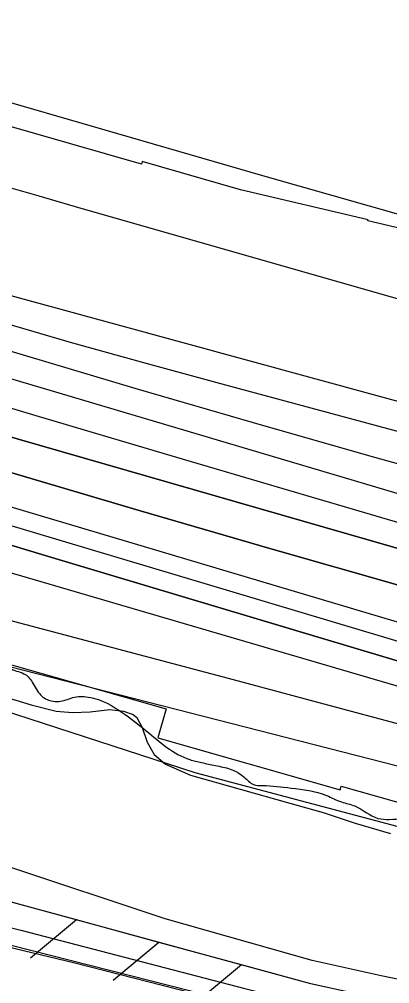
# Model space of a CAD drawing. Extents: x 3734862 to 3772949, y 391520 to 417239.
# Drawn here: x 3744681 to 3744984, y 404199 to 404988 of the extents above; entities that cross this region are included whole.
import ezdxf

# ---------------------------------------------------------------- set-up
doc = ezdxf.new("R2010")
doc.units = 0
for name, color, linetype in [('V-FLOD-BASE', 7, 'Continuous'), ('V-LEVE-TOET', 7, 'Continuous'), ('V-RIVR-EDGE', 7, 'Continuous'), ('V-RRAP-FSHR', 7, 'Continuous'), ('V-RRAP-RVMT', 7, 'Continuous'), ('V-SITE-VEGE', 7, 'Continuous'), ('V-SURV-LINE', 7, 'Continuous'), ('V-TOPO-DPTH', 7, 'Continuous'), ('V-TOPO-MAJR', 7, 'Continuous'), ('V-TOPO-MINR', 7, 'Continuous'), ('V-TOPO-WATR', 7, 'Continuous')]:
    doc.layers.add(name, color=color, linetype=linetype)

msp = doc.modelspace()

# ---------------------------------------------------------------- linework, layer by layer
at = {"layer": 'V-FLOD-BASE'}
msp.add_lwpolyline([(3743963.11, 404406.74), (3744124.34, 404367.87), (3744328.79, 404316.61), (3744485.36, 404276.32), (3744559.53, 404256.15), (3744726.65, 404215.91), (3744881.16, 404176.54), (3745053.43, 404134.46), (3745241.48, 404093.39), (3745401.01, 404058.25), (3745567.65, 404021.74)], dxfattribs=at)
at = {"layer": 'V-LEVE-TOET'}
msp.add_lwpolyline([(3743928.07, 404434.62), (3744115.49, 404387.95), (3744291.79, 404344.48), (3744488.67, 404292.25), (3744682.46, 404242.81), (3744865.78, 404195.18), (3745040.21, 404151.71), (3745183.74, 404121.15), (3745382.07, 404079.2), (3745553.66, 404042.72), (3745601.32, 404037.83), (3745630.75, 404037.05), (3745648.49, 404037.6)], dxfattribs=at)
at = {"layer": 'V-RIVR-EDGE'}
msp.add_spline([(3743293.35, 404868.11), (3743323.66, 404860.76), (3743346.3, 404858.28), (3743379.44, 404853.34), (3743405.31, 404846), (3743461.88, 404831.3), (3743501.07, 404815.03), (3743532.17, 404803.23), (3743554.39, 404794.68), (3743570.56, 404791), (3743591.99, 404789.33), (3743608.56, 404787.67), (3743623.11, 404785.21), (3743642.51, 404779.91), (3743665.54, 404773.38), (3743754.46, 404755.37), (3743775.88, 404750.46), (3743787.59, 404743.56), (3743806.56, 404731.79), (3743823.12, 404724.06), (3743854.64, 404713.47), (3743871.61, 404707.36), (3743894.23, 404697.6), (3743913.61, 404687.45), (3743935.83, 404677.69), (3743957.24, 404671.16), (3743969.37, 404670.32), (3743994.04, 404671.48), (3744006.98, 404671.04), (3744021.94, 404668.58), (3744046.99, 404661.24), (3744083.36, 404651.85), (3744107.2, 404645.32), (3744132.26, 404641.21), (3744163.79, 404636.28), (3744211.08, 404627.67), (3744243.41, 404620.72), (3744267.26, 404615), (3744300.8, 404605.61), (3744331.1, 404597.45), (3744358.58, 404587.68), (3744378.37, 404580.35), (3744415.54, 404566.11), (3744449.07, 404553.89), (3744477.36, 404545.33), (3744501.6, 404537.59), (3744520.19, 404531.48), (3744538.37, 404526.17), (3744566.65, 404515.19), (3744624.01, 404493.21), (3744650.26, 404478.59), (3744669.24, 404466), (3744673.66, 404457.5), (3744684.97, 404452.62), (3744691.83, 404445.73), (3744698.68, 404435.2), (3744707.56, 404430.32), (3744719.29, 404431.1), (3744724.96, 404433.11), (3744737.49, 404433.49), (3744745.98, 404431.44), (3744765.36, 404420.88), (3744785.14, 404405.87), (3744820.67, 404382.33), (3744830.37, 404379.88), (3744841.68, 404377.42), (3744853.81, 404374.56), (3744865.11, 404368.07), (3744872.78, 404361.98), (3744880.06, 404361.16), (3744903.51, 404359.08), (3744932.61, 404352.94), (3744944.72, 404347.65), (3744955.63, 404344.39), (3744974.61, 404334.23), (3744983.91, 404333.4), (3744995.24, 404333.78), (3745012.21, 404332.12), (3745022.32, 404329.67), (3745030.8, 404325.2), (3745039.29, 404324.77), (3745051.02, 404324.74), (3745074.87, 404324.68), (3745087.4, 404323.04), (3745109.63, 404318.13), (3745128.22, 404313.23), (3745160.16, 404309.51), (3745185.63, 404309.85), (3745207.88, 404311.01), (3745232.96, 404314.99), (3745247.11, 404315.77), (3745261.27, 404315.73), (3745274.6, 404312.46), (3745291.16, 404304.34), (3745304.09, 404298.64), (3745317.02, 404294.16), (3745333.59, 404292.91), (3745358.25, 404290.42), (3745387.76, 404284.69), (3745417.67, 404280.97), (3745454.05, 404273.2), (3745480.71, 404264.64), (3745507.78, 404255.28), (3745530.01, 404249.16), (3745550.22, 404245.47), (3745583.76, 404236.08), (3745619.72, 404227.91), (3745646, 404222.99), (3745654.89, 404220.94), (3745671.46, 404216.86), (3745683.58, 404211.98), (3745696.51, 404208.31), (3745719.14, 404203.4), (3745740.97, 404200.11), (3745764.41, 404195.2), (3745796.35, 404192.29), (3745832.72, 404185.73), (3745847.68, 404182.05), (3745861.81, 404175.95), (3745871.1, 404171.48), (3745887.67, 404168.21), (3745902.23, 404169.38), (3745918.02, 404175.41), (3745932.58, 404177.8), (3745945.93, 404177.77), (3745956.84, 404177.33), (3745971.79, 404172.85), (3746023.92, 404156.55), (3746042.51, 404154.07), (3746070.81, 404150.36), (3746091.43, 404149.91), (3746112.05, 404147.84), (3746132.67, 404145.36), (3746160.15, 404141.65), (3746177.13, 404139.18), (3746193.3, 404138.74), (3746209.48, 404138.3), (3746272.53, 404128.03), (3746296.38, 404124.33), (3746332.76, 404116.96), (3746353.37, 404112.87), (3746368.74, 404112.43), (3746375.61, 404112.41), (3746387.34, 404112.38), (3746403.1, 404109.91), (3746420.88, 404105.83), (3746440.27, 404098.1), (3746450.77, 404091.2), (3746455.2, 404083.91), (3746464.89, 404079.43), (3746485.5, 404070.89), (3746515.4, 404063.54), (3746551.78, 404056.57), (3746563.09, 404054.12), (3746573.59, 404048.43), (3746585.71, 404043.96), (3746610.37, 404041.06), (3746625.74, 404041.43), (3746635.85, 404041.41), (3746653.63, 404036.91), (3746669.39, 404034.45), (3746697.69, 404030.33), (3746728.81, 404025.4), (3746736.5, 404025.79), (3746744.18, 404026.58), (3746752.68, 404029.79), (3746761.58, 404030.98), (3746772.1, 404030.96), (3746781.8, 404028.91), (3746804.82, 404020.77), (3746855.35, 404010.53), (3746863.03, 404010.92), (3746880.43, 404015.73), (3746897.84, 404022.97), (3746904.71, 404024.16), (3746915.63, 404024.54), (3746934.62, 404019.23), (3746946.74, 404012.33), (3746956.03, 404007.86), (3746973, 404001.75), (3746991.59, 403997.66), (3746998.46, 403997.65), (3747003.31, 403997.23), (3747010.18, 403996), (3747017.85, 403989.91), (3747024.31, 403985.45), (3747029.97, 403985.44), (3747036.45, 403990.68), (3747040.91, 403992.28), (3747047.78, 403992.27), (3747054.65, 403992.25), (3747065.97, 403989.8), (3747084.96, 403984.9), (3747096.69, 403984.06), (3747106.39, 403984.03), (3747147.63, 403978.27), (3747177.54, 403976.58), (3747201.8, 403975.31), (3747217.98, 403974.46), (3747231.73, 403974.83), (3747241.83, 403974.8), (3747259.62, 403973.14), (3747333.59, 403961.64), (3747359.06, 403957.93), (3747384.94, 403958.27), (3747403.96, 403962.68), (3747410.83, 403962.66), (3747420.53, 403960.61), (3747433.46, 403957.75), (3747435.48, 403953.7), (3747437.08, 403948.85), (3747439.5, 403945.6), (3747444.35, 403943.17), (3747456.47, 403938.69), (3747480.31, 403932.56), (3747502.54, 403930.08), (3747511.84, 403928.04), (3747522.75, 403925.58), (3747535.68, 403923.13), (3747553.06, 403919.04), (3747578.52, 403912.51), (3747635.91, 403900.64), (3747669.86, 403893.28), (3747690.47, 403889.58), (3747709.47, 403885.9), (3747725.24, 403885.46), (3747740.61, 403885.82), (3747754.75, 403882.96), (3747766.87, 403879.29), (3747778.19, 403875.22), (3747787.48, 403872.77), (3747802.44, 403871.11), (3747819.02, 403870.67), (3747872.78, 403864.06), (3747906.34, 403860.34), (3747953.64, 403855.78), (3747986.38, 403851.65), (3748020.34, 403848.74), (3748057.53, 403842.58), (3748089.86, 403835.22), (3748115.32, 403831.92), (3748133.52, 403831.47), (3748147.26, 403829.42), (3748150.08, 403824.96), (3748152.48, 403814.44), (3748156.9, 403803.11), (3748167, 403798.23), (3748176.7, 403797.4), (3748186.41, 403796.97), (3748193.28, 403796.95), (3748205.02, 403803.39), (3748215.96, 403810.65), (3748222.84, 403813.86), (3748233.76, 403814.65), (3748239.83, 403814.23), (3748245.48, 403811.79), (3748251.14, 403808.94), (3748288.72, 403799.95), (3748317.02, 403796.24), (3748335.61, 403793.77), (3748353.8, 403792.11), (3748366.33, 403788.03), (3748379.26, 403782.34), (3748384.9, 403776.67), (3748389.75, 403775.04), (3748397.84, 403774.61), (3748406.33, 403775.8), (3748426.96, 403778.18), (3748460.52, 403776.07), (3748475.07, 403774.42), (3748491.24, 403772.76), (3748504.18, 403772.73), (3748524.81, 403773.09), (3748537.74, 403772.65), (3748551.89, 403768.97), (3748559.56, 403764.51), (3748568.45, 403761.25), (3748600.38, 403755.11), (3748608.87, 403755.89), (3748624.24, 403755.86), (3748646.47, 403752.97), (3748662.64, 403748.48), (3748676.78, 403746.83), (3748692.94, 403739.51), (3748706.28, 403735.84), (3748725.68, 403732.15), (3748751.14, 403728.45), (3748770.55, 403728), (3748784.3, 403727.96), (3748793.6, 403727.94), (3748809.76, 403723.05), (3748824.71, 403718.97), (3748846.54, 403713.66), (3748865.54, 403711.18), (3748886.16, 403709.92), (3748902.33, 403707.86), (3748920.11, 403704.58), (3748946.78, 403697.64), (3748987.19, 403686.22), (3749018.71, 403678.86), (3749042.97, 403675.56), (3749065.6, 403671.06), (3749091.48, 403670.59), (3749109.27, 403669.33), (3749133.12, 403666.04), (3749146.86, 403664.79), (3749158.98, 403660.32), (3749181.61, 403654.6), (3749198.59, 403651.32), (3749225.68, 403649.64), (3749243.87, 403646.76), (3749268.13, 403645.49), (3749289.15, 403643.41), (3749299.25, 403641.77), (3749316.63, 403635.66), (3749328.75, 403630.78), (3749349.76, 403625.47), (3749370.77, 403619.76), (3749386.94, 403617.29), (3749403.11, 403614.42), (3749420.08, 403610.74), (3749470.59, 403594.85), (3749501.3, 403585.06), (3749524.74, 403580.56), (3749548.19, 403578.88), (3749568, 403577.62), (3749600.74, 403572.28)], degree=3, dxfattribs=at)
at = {"layer": 'V-RRAP-FSHR'}
for p, q in [((3744727.89, 404251.11), (3744690.35, 404219.88)), ((3744795.43, 404232.71), (3744757.89, 404201.48)), ((3744862.96, 404214.3), (3744825.43, 404183.07))]:
    msp.add_line(p, q, dxfattribs=at)
for points in [[(3741468.97, 405553.07), (3741804.64, 405378.58), (3742229.12, 405209.73), (3742676.7, 405023.86), (3743148.5, 404867.63), (3744116.18, 404602.33), (3744824.73, 404371.64), (3745133.83, 404289.74), (3745755.59, 404164.01)], [(3749101.87, 403567.71), (3748754.49, 403631.07), (3748465.33, 403680.4), (3748152.18, 403726.24), (3747986.62, 403750.74), (3747615.43, 403803.64), (3746953.63, 403893.47), (3746599.45, 403951.75), (3746431.67, 403990.27), (3746318.35, 404004.02), (3746003.6, 404017.2), (3745787.49, 404039.53), (3745567.7, 404065.03), (3745268.62, 404122.36), (3744919.72, 404198.84), (3744483.72, 404317.65), (3744096.93, 404414.47)], [(3744727.89, 404251.11), (3744660.35, 404269.52)], [(3744795.43, 404232.71), (3744727.89, 404251.11)], [(3744862.96, 404214.3), (3744795.43, 404232.71)], [(3744930.64, 404196.44), (3744919.72, 404198.84), (3744862.96, 404214.3)]]:
    msp.add_lwpolyline(points, dxfattribs=at)
at = {"layer": 'V-RRAP-RVMT'}
for p, q in [((3744781.2, 404869.62), (3744659.57, 404904.32)), ((3744781.77, 404871.56), (3744781.2, 404869.62)), ((3744862.2, 404848.62), (3744781.77, 404871.56)), ((3744966.62, 404823.89), (3744862.2, 404848.62)), ((3744966.46, 404823.19), (3744966.62, 404823.89)), ((3745058.19, 404801.48), (3744966.46, 404823.19)), ((3744665.1, 404462.69), (3744801.27, 404423.93)), ((3744801.27, 404423.93), (3744794.56, 404400.05)), ((3744794.56, 404400.05), (3744943.62, 404357.51)), ((3744943.62, 404357.51), (3744944.53, 404360.68)), ((3744944.53, 404360.68), (3745082.1, 404321.38))]:
    msp.add_line(p, q, dxfattribs=at)
at = {"layer": 'V-SITE-VEGE'}
for p, q in [((3744672.04, 404432.95), (3744691.02, 404427.04)), ((3744691.02, 404427.04), (3744711.38, 404422.06)), ((3744711.38, 404422.06), (3744724.79, 404420.75)), ((3744724.79, 404420.75), (3744739.11, 404421.28)), ((3744739.11, 404421.28), (3744755.28, 404423.21)), ((3744755.28, 404423.21), (3744766.38, 404421.89)), ((3744766.38, 404421.89), (3744774.25, 404419.15)), ((3744774.25, 404419.15), (3744777.49, 404416.86)), ((3744777.49, 404416.86), (3744781.69, 404408.56)), ((3744781.69, 404408.56), (3744785.92, 404396.57)), ((3744785.92, 404396.57), (3744791.51, 404386.43)), ((3744791.51, 404386.43), (3744800.8, 404378.62)), ((3744800.8, 404378.62), (3744821.18, 404369.48)), ((3744821.18, 404369.48), (3744902.63, 404346.79)), ((3744902.63, 404346.79), (3744929.93, 404339.08)), ((3744929.93, 404339.08), (3744955.86, 404330.43)), ((3744955.86, 404330.43), (3744985.02, 404321.8)), ((3744800.52, 404251.99), (3744669.51, 404295.69)), ((3744920.85, 404217.95), (3744800.52, 404251.99)), ((3744977.3, 404205.3), (3744920.85, 404217.95)), ((3745154.02, 404169.24), (3744977.3, 404205.3))]:
    msp.add_line(p, q, dxfattribs=at)
at = {"layer": 'V-SURV-LINE'}
msp.add_lwpolyline([(3742637.96, 404748.22), (3744983.5, 404152.08)], dxfattribs=at)
at = {"layer": 'V-TOPO-DPTH'}
for points in [[(3745674.9, 404377.25), (3745604.37, 404392.72), (3745533.99, 404408.88), (3745463.72, 404425.51), (3745353.66, 404452.11), (3745338.52, 404455.88), (3745323.41, 404459.77), (3745308.36, 404463.86), (3745293.34, 404468.07), (3744607.14, 404665.41), (3744580.98, 404673), (3744554.85, 404680.68), (3744528.76, 404688.5), (3744502.69, 404696.4), (3744457.79, 404710.14), (3744454.2, 404711.24), (3744450.6, 404712.35), (3744447, 404713.46), (3744443.41, 404714.57), (3743837.16, 404902.91)], [(3745674.9, 404377.25), (3745604.37, 404392.72), (3745533.99, 404408.88), (3745463.72, 404425.51), (3745353.66, 404452.11), (3745338.52, 404455.88), (3745323.41, 404459.77), (3745308.36, 404463.86), (3745293.34, 404468.07), (3744607.14, 404665.41), (3744580.98, 404673), (3744554.85, 404680.68), (3744528.76, 404688.5), (3744502.69, 404696.4), (3744457.79, 404710.14), (3744454.2, 404711.24), (3744450.6, 404712.35), (3744447, 404713.46), (3744443.41, 404714.57), (3743837.16, 404902.91)], [(3745674.42, 404354.35), (3745580.48, 404375.44), (3745370.3, 404423.48), (3745343.09, 404429.88), (3745315.95, 404436.51), (3745288.89, 404443.48), (3745261.89, 404450.68), (3745100.85, 404494.74), (3744993.49, 404524.56), (3744886.29, 404554.93), (3744779.32, 404586.13), (3744672.52, 404617.88), (3744473.09, 404678.01), (3744456.8, 404682.92), (3744440.51, 404687.84), (3744424.23, 404692.77), (3744407.94, 404697.7), (3744151.04, 404775.53), (3744068.18, 404800.45)], [(3744068.18, 404800.45), (3744151.04, 404775.53), (3744407.94, 404697.7), (3744424.23, 404692.77), (3744440.51, 404687.84), (3744456.8, 404682.92), (3744473.09, 404678.01), (3744672.52, 404617.88), (3744779.32, 404586.13), (3744886.29, 404554.93), (3744993.49, 404524.56), (3745100.85, 404494.74), (3745261.89, 404450.68), (3745288.89, 404443.48), (3745315.95, 404436.51), (3745343.09, 404429.88), (3745370.3, 404423.48), (3745580.48, 404375.44), (3745674.42, 404354.35)], [(3744052.81, 404772.23), (3744115.74, 404754.17), (3744178.64, 404735.98), (3744241.48, 404717.6), (3744304.28, 404699.1), (3744393.46, 404672.68), (3744411.65, 404667.29), (3744429.83, 404661.89), (3744448.02, 404656.49), (3744466.2, 404651.07), (3745158.89, 404444.75), (3745183.26, 404437.66), (3745207.69, 404430.76), (3745232.21, 404424.18), (3745256.78, 404417.79), (3745281.43, 404411.71), (3745306.13, 404405.83), (3745330.89, 404400.26), (3745355.71, 404394.9), (3745823.14, 404296.94)], [(3744052.81, 404772.23), (3744115.74, 404754.17), (3744178.64, 404735.98), (3744241.48, 404717.6), (3744304.28, 404699.1), (3744393.46, 404672.68), (3744411.65, 404667.29), (3744429.83, 404661.89), (3744448.02, 404656.49), (3744466.2, 404651.07), (3745158.89, 404444.75), (3745183.26, 404437.66), (3745207.69, 404430.76), (3745232.21, 404424.18), (3745256.78, 404417.79), (3745281.43, 404411.71), (3745306.13, 404405.83), (3745330.89, 404400.26), (3745355.71, 404394.9), (3745823.14, 404296.94)], [(3745273.28, 404378.49), (3744755.99, 404533.27), (3744699.75, 404550.12), (3744643.53, 404567.01), (3744587.32, 404583.96), (3744531.12, 404600.94), (3744427.16, 404632.4), (3744422.95, 404633.67), (3744418.74, 404634.93), (3744414.53, 404636.19), (3744410.31, 404637.43), (3744390.03, 404643.39), (3744375.67, 404647.57), (3744361.28, 404651.7), (3744346.88, 404655.75), (3744332.46, 404659.74), (3744281.1, 404673.81), (3744240.97, 404684.7), (3744200.79, 404695.44), (3744160.57, 404705.98), (3744120.3, 404716.38), (3743912.07, 404769.58)], [(3745273.28, 404378.49), (3744755.99, 404533.27), (3744699.75, 404550.12), (3744643.53, 404567.01), (3744587.32, 404583.96), (3744531.12, 404600.94), (3744427.16, 404632.4), (3744422.95, 404633.67), (3744418.74, 404634.93), (3744414.53, 404636.19), (3744410.31, 404637.43), (3744390.03, 404643.39), (3744375.67, 404647.57), (3744361.28, 404651.7), (3744346.88, 404655.75), (3744332.46, 404659.74), (3744281.1, 404673.81), (3744240.97, 404684.7), (3744200.79, 404695.44), (3744160.57, 404705.98), (3744120.3, 404716.38), (3743912.07, 404769.58)], [(3744041.86, 404671.82), (3744100.07, 404654.07), (3744158.38, 404636.68), (3744216.85, 404619.83), (3744275.43, 404603.34), (3744334.6, 404586.98), (3744363.69, 404578.99), (3744392.79, 404571.06), (3744421.91, 404563.21), (3744451.06, 404555.43), (3744770.73, 404470.59), (3744856.2, 404447.85), (3744941.65, 404425.04), (3745027.07, 404402.12), (3745112.48, 404379.14), (3745221.69, 404349.68), (3745252.51, 404341.53), (3745283.39, 404333.58), (3745314.34, 404325.94), (3745345.34, 404318.5), (3745682.41, 404239.39)]]:
    msp.add_lwpolyline(points, dxfattribs=at)
at = {"layer": 'V-TOPO-MAJR'}
for points in [[(3744046.53, 405035.05), (3744456.13, 404914.76), (3744490.57, 404904.61), (3744524.99, 404894.42), (3744559.39, 404884.17), (3744593.78, 404873.88), (3744628.18, 404863.63), (3744662.61, 404853.47), (3744697.08, 404843.45), (3744731.58, 404833.52), (3745350.31, 404656.75), (3745366.69, 404652.23), (3745383.12, 404647.91), (3745399.62, 404643.89), (3745416.18, 404640.06), (3745512.87, 404618.61), (3745577.83, 404604.32), (3745642.82, 404590.16)], [(3743686.55, 404976.96), (3744287.51, 404787.61), (3744316.15, 404778.61), (3744344.81, 404769.66), (3744373.48, 404760.76), (3744402.17, 404751.89), (3744430.87, 404743.09), (3744459.59, 404734.34), (3744488.33, 404725.66), (3744517.09, 404717.03), (3744694.86, 404663.94), (3744800.48, 404632.54), (3744906.14, 404601.31), (3745011.89, 404570.36)]]:
    msp.add_lwpolyline(points, dxfattribs=at)
at = {"layer": 'V-TOPO-MINR'}
for points in [[(3744024.21, 405107.25), (3744111.83, 405082.05), (3744199.45, 405056.83), (3744287.05, 405031.58), (3744374.65, 405006.3), (3744496.69, 404971.07), (3744523.27, 404963.39), (3744549.85, 404955.72), (3744576.42, 404948.04), (3744602.99, 404940.36), (3744880.22, 404860.24), (3744967.36, 404835.26), (3745054.58, 404810.54), (3745141.91, 404786.21), (3745229.3, 404762.13), (3745342.69, 404731.16), (3745373.48, 404722.88), (3745404.31, 404714.76), (3745435.2, 404706.88), (3745466.14, 404699.16), (3745876.6, 404598.46)], [(3743710.15, 405063.08), (3744491.27, 404811.88), (3745349.95, 404577.37), (3745354.95, 404576.03), (3745359.95, 404574.73), (3745364.97, 404573.49), (3745369.99, 404572.28), (3745403.79, 404564.33), (3745425.76, 404559.35), (3745447.78, 404554.59), (3745469.87, 404550.18), (3745492, 404546), (3745556.75, 404534.29), (3745611.32, 404524.62), (3745665.94, 404515.19)], [(3743955.75, 404961.82), (3744466.08, 404800.08), (3744475.11, 404797.25), (3744484.14, 404794.44), (3744493.19, 404791.68), (3744502.24, 404788.95), (3744603.4, 404758.76), (3744663.1, 404741.19), (3744722.9, 404723.95), (3744782.84, 404707.19), (3744842.86, 404690.76), (3745321.49, 404561.78), (3745337.34, 404557.6), (3745353.22, 404553.55), (3745369.15, 404549.67), (3745385.1, 404545.92), (3745485.94, 404522.82), (3745552.39, 404507.89), (3745618.93, 404493.36), (3745685.6, 404479.42)], [(3744030.46, 404914.94), (3744114.84, 404888.53), (3744199.22, 404862.12), (3744438.74, 404787.16), (3744457.56, 404781.31), (3744476.4, 404775.51), (3744495.27, 404769.8), (3744514.16, 404764.14), (3744778.54, 404685.53), (3744872.63, 404658.02), (3744966.87, 404631.06), (3745061.35, 404604.94), (3745155.99, 404579.38), (3745289.33, 404544.01), (3745317.45, 404536.72), (3745345.63, 404529.66), (3745373.89, 404522.93), (3745402.21, 404516.42), (3745611.27, 404469.68), (3745704.24, 404449.16)], [(3743837.16, 404902.91), (3744443.41, 404714.57), (3744447, 404713.46), (3744450.6, 404712.35), (3744454.2, 404711.24), (3744457.79, 404710.14), (3744502.69, 404696.4), (3744528.76, 404688.5), (3744554.85, 404680.68), (3744580.98, 404673), (3744607.14, 404665.41), (3745293.34, 404468.07), (3745308.36, 404463.86), (3745323.41, 404459.77), (3745338.52, 404455.88), (3745353.66, 404452.11), (3745463.72, 404425.51), (3745533.99, 404408.88), (3745604.37, 404392.72), (3745674.9, 404377.25)], [(3744048.57, 404885.8), (3744118.46, 404863.91), (3744188.36, 404842.07), (3744258.29, 404820.31), (3744328.24, 404798.61), (3744409.77, 404773.37), (3744438.98, 404764.38), (3744468.21, 404755.46), (3744497.47, 404746.64), (3744526.75, 404737.89), (3745169.37, 404547.06), (3745197.13, 404538.97), (3745224.94, 404531.07), (3745252.83, 404523.45), (3745280.77, 404516.02), (3745308.79, 404508.91), (3745336.87, 404502.03), (3745365.03, 404495.49), (3745393.24, 404489.18), (3745892.66, 404380.8)], [(3743792.9, 404828.62), (3744194.42, 404715.2), (3744232.8, 404704.3), (3744271.15, 404693.31), (3744309.47, 404682.2), (3744347.77, 404671.01), (3744401.83, 404655.12), (3744413.07, 404651.8), (3744424.32, 404648.48), (3744435.56, 404645.14), (3744446.79, 404641.79), (3744982.64, 404481.7), (3745035.57, 404465.92)], [(3744068.18, 404800.45), (3744151.04, 404775.53), (3744407.94, 404697.7), (3744424.23, 404692.77), (3744440.51, 404687.84), (3744456.8, 404682.92), (3744473.09, 404678.01), (3744672.52, 404617.88), (3744779.32, 404586.13), (3744886.29, 404554.93), (3744993.49, 404524.56), (3745100.85, 404494.74), (3745261.89, 404450.68), (3745288.89, 404443.48), (3745315.95, 404436.51), (3745343.09, 404429.88), (3745370.3, 404423.48), (3745580.48, 404375.44), (3745674.42, 404354.35)], [(3743597.52, 404785.02), (3744377.85, 404534.14), (3745195.03, 404324.81), (3745208.25, 404321.45), (3745221.48, 404318.12), (3745234.73, 404314.85), (3745247.98, 404311.61), (3745261.25, 404308.42), (3745274.52, 404305.28), (3745287.81, 404302.19), (3745301.11, 404299.14), (3745976.79, 404145.77), (3745999.02, 404140.86), (3746021.29, 404136.1), (3746043.61, 404131.59), (3746065.96, 404127.24), (3746088.36, 404123.17), (3746110.79, 404119.31), (3746133.28, 404115.77), (3746155.8, 404112.43), (3746946.46, 404000.84), (3747533.97, 403885.76)], [(3744052.81, 404772.23), (3744115.74, 404754.17), (3744178.64, 404735.98), (3744241.48, 404717.6), (3744304.28, 404699.1), (3744393.46, 404672.68), (3744411.65, 404667.29), (3744429.83, 404661.89), (3744448.02, 404656.49), (3744466.2, 404651.07), (3745158.89, 404444.75), (3745183.26, 404437.66), (3745207.69, 404430.76), (3745232.21, 404424.18), (3745256.78, 404417.79), (3745281.43, 404411.71), (3745306.13, 404405.83), (3745330.89, 404400.26), (3745355.71, 404394.9), (3745823.14, 404296.94)], [(3743912.07, 404769.58), (3744120.3, 404716.38), (3744160.57, 404705.98), (3744200.79, 404695.44), (3744240.97, 404684.7), (3744281.1, 404673.81), (3744332.46, 404659.74), (3744346.88, 404655.75), (3744361.28, 404651.7), (3744375.67, 404647.57), (3744390.03, 404643.39), (3744410.31, 404637.43), (3744414.53, 404636.19), (3744418.74, 404634.93), (3744422.95, 404633.67), (3744427.16, 404632.4), (3744531.12, 404600.94), (3744587.32, 404583.96), (3744643.53, 404567.01), (3744699.75, 404550.12), (3744755.99, 404533.27), (3745273.28, 404378.49)], [(3744063.56, 404698.85), (3744153.86, 404675.15), (3744329.29, 404630.28), (3744368.91, 404620.02), (3744408.48, 404609.61), (3744447.99, 404598.96), (3744487.47, 404588.15), (3744500.17, 404584.63), (3744545.93, 404571.85), (3744591.66, 404558.93), (3744637.33, 404545.81), (3744682.96, 404532.56), (3745250.79, 404366.35), (3745270.48, 404360.74), (3745290.22, 404355.33), (3745310.04, 404350.21), (3745329.91, 404345.28), (3745472.71, 404310.99), (3745564.21, 404290.03), (3745655.97, 404270.36)]]:
    msp.add_lwpolyline(points, dxfattribs=at)
at = {"layer": 'V-TOPO-WATR'}
msp.add_lwpolyline([(3744041.86, 404671.82), (3744100.07, 404654.07), (3744158.38, 404636.68), (3744216.85, 404619.83), (3744275.43, 404603.34), (3744334.6, 404586.98), (3744363.69, 404578.99), (3744392.79, 404571.06), (3744421.91, 404563.21), (3744451.06, 404555.43), (3744770.73, 404470.59), (3744856.2, 404447.85), (3744941.65, 404425.04), (3745027.07, 404402.12), (3745112.48, 404379.14), (3745221.69, 404349.68), (3745252.51, 404341.53), (3745283.39, 404333.58), (3745314.34, 404325.94), (3745345.34, 404318.5), (3745682.41, 404239.39)], dxfattribs=at)

doc.saveas('drawing.dxf')
